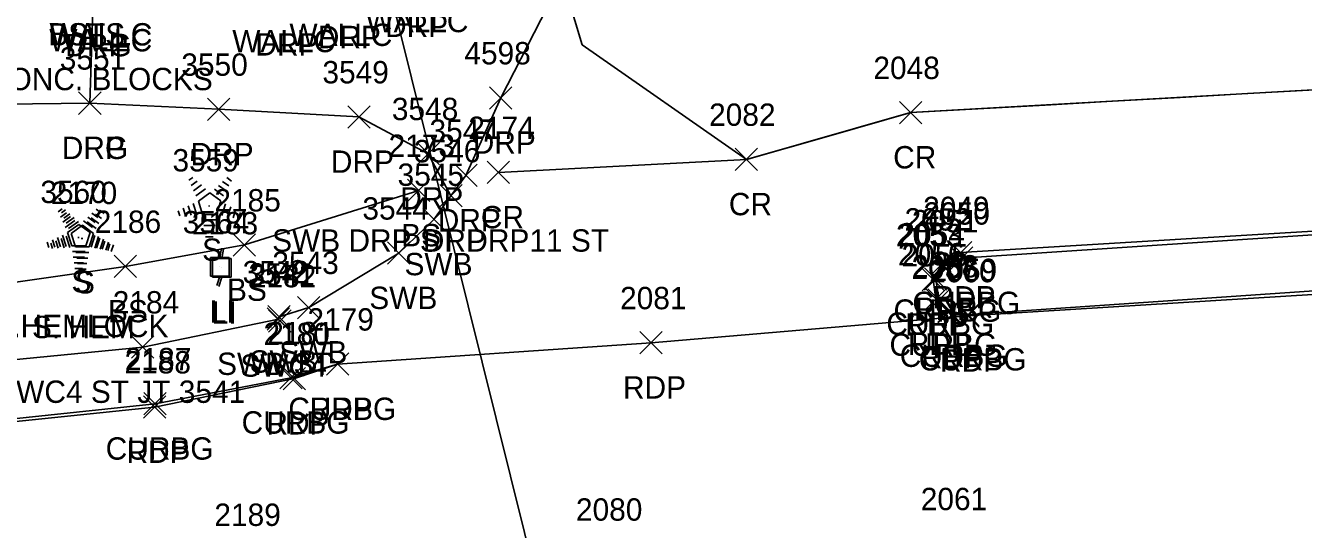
# Model space of a CAD drawing. Extents: x 49137 to 50946, y 9590 to 10709.
# Drawn here: x 50063 to 50177.5, y 10141.4 to 10186.5 of the extents above; entities that cross this region are included whole.
import ezdxf

# ---------------------------------------------------------------- set-up
doc = ezdxf.new("R2010")
doc.units = 0
for name, color, linetype in [('DCP', 7, 'Continuous'), ('L_A', 7, 'Continuous'), ('L_C', 7, 'Continuous'), ('L_I', 7, 'Continuous'), ('L_TIC', 7, 'Continuous'), ('LELB', 7, 'Continuous'), ('LSOGP', 7, 'Continuous'), ('LTC', 7, 'Continuous'), ('P_A', 7, 'Continuous'), ('P_I', 7, 'Continuous'), ('P_TIC', 7, 'Continuous'), ('PET', 7, 'Continuous'), ('PRC', 7, 'Continuous'), ('R_A', 7, 'Continuous'), ('R_I', 7, 'Continuous'), ('R_TIC', 7, 'Continuous'), ('RC', 7, 'Continuous'), ('RDG', 7, 'Continuous'), ('RDP', 7, 'Continuous'), ('RSW', 7, 'Continuous'), ('U_A', 7, 'Continuous'), ('U_I', 7, 'Continuous'), ('ULP', 7, 'Continuous')]:
    doc.layers.add(name, color=color, linetype=linetype)

msp = doc.modelspace()

# ---------------------------------------------------------------- linework, layer by layer
at = {"layer": 'DCP'}
msp.add_lwpolyline([(50149.42, 9973.37), (49988.85, 10619.09)], dxfattribs=at)
at = {"layer": 'L_TIC'}
for points in [[(50097.24, 10170.77), (50099.24, 10172.77)], [(50099.24, 10170.77), (50097.24, 10172.77)], [(50081.64, 10165.89), (50083.64, 10167.89)], [(50083.64, 10165.89), (50081.64, 10167.89)], [(50070.98, 10163.97), (50072.98, 10165.97)], [(50072.98, 10163.97), (50070.98, 10165.97)]]:
    msp.add_lwpolyline(points, dxfattribs=at)
at = {"layer": 'LELB'}
msp.add_lwpolyline([(50098.24, 10171.77), (50082.64, 10166.89), (50071.98, 10164.97), (50037.3, 10160), (50019.04, 10155.47), (49996.07, 10143.04), (49982.12, 10132.61), (49977.73, 10134.39), (49971.72, 10124), (49967.69, 10108.73), (49960.47, 10094.09), (49957.43, 10077.2), (49956.32, 10072.03), (49954.65, 10071.84), (49954.16, 10074.76), (49955.26, 10079.23)], dxfattribs=at)
at = {"layer": 'LSOGP'}
msp.add_lwpolyline([(50178.46, 10180.77), (50172.43, 10180.43), (50166.4, 10180.09), (50160.37, 10179.75), (50154.34, 10179.41), (50148.31, 10179.08), (50142.29, 10178.74), (50134.93, 10176.64), (50127.58, 10174.55), (50112.88, 10184.8), (50111, 10191.05)], dxfattribs=at)
at = {"layer": 'LTC'}
for p, q in [((50077.66, 10172.68), (50078.02, 10172.93)), ((50081.06, 10172.92), (50081.48, 10172.61)), ((50077.87, 10172.21), (50078.4, 10172.59)), ((50078.08, 10171.74), (50078.79, 10172.26)), ((50078.29, 10171.28), (50079.17, 10171.92)), ((50079.95, 10171.87), (50080.76, 10171.28)), ((50080.32, 10172.22), (50081, 10171.73)), ((50080.69, 10172.57), (50081.24, 10172.17)), ((50078.06, 10170.6), (50078.39, 10169.59)), ((50078.52, 10170.82), (50079.53, 10171.56)), ((50078.52, 10170.82), (50078.9, 10169.63)), ((50079.53, 10171.56), (50080.53, 10170.83)), ((50080.53, 10170.83), (50080.13, 10169.63)), ((50080.96, 10170.56), (50080.63, 10169.52)), ((50065.96, 10169.85), (50066.31, 10170.11)), ((50066.17, 10169.38), (50066.7, 10169.77)), ((50066.27, 10169.76), (50066.63, 10170.02)), ((50066.38, 10168.92), (50067.08, 10169.43)), ((50066.48, 10169.3), (50067.01, 10169.68)), ((50068.98, 10169.74), (50069.53, 10169.34)), ((50069.3, 10169.66), (50069.85, 10169.26)), ((50069.36, 10170.09), (50069.77, 10169.79)), ((50069.67, 10170), (50070.09, 10169.7)), ((50076.7, 10169.95), (50076.85, 10169.49)), ((50077.15, 10170.17), (50077.36, 10169.52)), ((50077.61, 10170.39), (50077.88, 10169.55)), ((50080.13, 10169.63), (50078.9, 10169.63)), ((50081.41, 10170.31), (50081.12, 10169.43)), ((50081.85, 10170.06), (50081.62, 10169.33)), ((50082.3, 10169.81), (50082.11, 10169.24)), ((50066.59, 10168.45), (50067.46, 10169.09)), ((50066.69, 10168.83), (50067.4, 10169.34)), ((50066.81, 10168), (50067.82, 10168.73)), ((50066.9, 10168.37), (50067.78, 10169)), ((50067.13, 10167.91), (50068.14, 10168.65)), ((50067.82, 10168.73), (50068.82, 10168.01)), ((50068.14, 10168.65), (50069.14, 10167.92)), ((50068.24, 10169.04), (50069.05, 10168.46)), ((50068.56, 10168.96), (50069.37, 10168.37)), ((50068.61, 10169.39), (50069.29, 10168.9)), ((50068.93, 10169.31), (50069.61, 10168.81)), ((50080.1, 10169.13), (50078.95, 10169.13)), ((50080.01, 10168.63), (50079.02, 10168.63)), ((50064.99, 10167.13), (50065.14, 10166.66)), ((50065.45, 10167.35), (50065.66, 10166.69)), ((50065.76, 10167.26), (50065.97, 10166.61)), ((50065.9, 10167.56), (50066.17, 10166.73)), ((50066.22, 10167.48), (50066.49, 10166.64)), ((50066.36, 10167.78), (50066.69, 10166.76)), ((50066.67, 10167.69), (50067, 10166.67)), ((50066.81, 10168), (50067.2, 10166.8)), ((50067.13, 10167.91), (50067.51, 10166.72)), ((50068.82, 10168.01), (50068.43, 10166.8)), ((50069.14, 10167.92), (50068.75, 10166.72)), ((50069.26, 10167.74), (50068.92, 10166.7)), ((50069.57, 10167.65), (50069.24, 10166.61)), ((50069.7, 10167.49), (50069.41, 10166.6)), ((50070.02, 10167.4), (50069.73, 10166.51)), ((50070.15, 10167.24), (50069.91, 10166.51)), ((50070.46, 10167.15), (50070.23, 10166.42)), ((50079.93, 10168.13), (50079.1, 10168.13)), ((50079.84, 10167.63), (50079.17, 10167.63)), ((50065.31, 10167.04), (50065.46, 10166.57)), ((50068.43, 10166.8), (50067.2, 10166.8)), ((50068.39, 10166.3), (50067.25, 10166.3)), ((50068.75, 10166.72), (50067.51, 10166.72)), ((50068.71, 10166.22), (50067.56, 10166.22)), ((50070.59, 10166.99), (50070.4, 10166.41)), ((50070.91, 10166.9), (50070.72, 10166.32)), ((50068.31, 10165.8), (50067.32, 10165.8)), ((50068.22, 10165.3), (50067.39, 10165.3)), ((50068.62, 10165.72), (50067.63, 10165.72)), ((50068.54, 10165.22), (50067.71, 10165.22)), ((50068.14, 10164.8), (50067.46, 10164.8)), ((50068.46, 10164.72), (50067.78, 10164.72))]:
    msp.add_line(p, q, dxfattribs=at)
at = {"layer": 'P_TIC'}
for points in [[(50141.28, 10177.74), (50143.28, 10179.74)], [(50143.28, 10177.74), (50141.28, 10179.74)], [(50126.58, 10173.55), (50128.58, 10175.55)], [(50128.58, 10173.55), (50126.58, 10175.55)], [(50104.38, 10172.38), (50106.38, 10174.38)], [(50106.38, 10172.38), (50104.38, 10174.38)], [(50145.75, 10165.21), (50147.75, 10167.21)], [(50147.75, 10165.21), (50145.75, 10167.21)], [(50144.08, 10164.18), (50146.08, 10166.18)], [(50146.08, 10164.18), (50144.08, 10166.18)], [(50143.31, 10162.78), (50145.31, 10164.78)], [(50145.31, 10162.78), (50143.31, 10164.78)], [(50143.54, 10161.06), (50145.54, 10163.06)], [(50145.54, 10161.06), (50143.54, 10163.06)], [(50144.7, 10159.86), (50146.7, 10161.86)], [(50146.7, 10159.86), (50144.7, 10161.86)], [(50146.42, 10159.55), (50148.42, 10161.55)], [(50148.42, 10159.55), (50146.42, 10161.55)], [(50146.42, 10159.55), (50148.42, 10161.55)], [(50148.42, 10159.55), (50146.42, 10161.55)], [(50118.04, 10157.14), (50120.04, 10159.14)], [(50120.04, 10157.14), (50118.04, 10159.14)], [(50089.98, 10155.23), (50091.98, 10157.23)], [(50091.98, 10155.23), (50089.98, 10157.23)], [(50086.12, 10153.93), (50088.12, 10155.93)], [(50088.12, 10153.93), (50086.12, 10155.93)], [(50073.59, 10151.39), (50075.59, 10153.39)], [(50075.59, 10151.39), (50073.59, 10153.39)]]:
    msp.add_lwpolyline(points, dxfattribs=at)
at = {"layer": 'PET'}
for points in [[(50406.36, 10149.88), (50407.97, 10151.02), (50408.14, 10153), (50406.35, 10154.9), (50391.91, 10157.57), (50366.88, 10160.12), (50332.62, 10162.92), (50281.48, 10166.54), (50239.93, 10168.83), (50191.59, 10168.93), (50146.75, 10166.21), (50145.08, 10165.18), (50144.31, 10163.78), (50144.54, 10162.06), (50145.7, 10160.86), (50147.42, 10160.55)], [(50500, 10146.8), (50482.82, 10146.6), (50451.94, 10142.57), (50406.36, 10149.88), (50391.04, 10152.29), (50366.97, 10154.83), (50332.97, 10157.45), (50281.75, 10161.16), (50239.77, 10163.2), (50191.31, 10163.26), (50147.42, 10160.55), (50119.04, 10158.14), (50090.98, 10156.23), (50087.12, 10154.93), (50074.59, 10152.39), (50039.42, 10148.74), (50022.28, 10145.28), (50001.49, 10135.47), (49981.43, 10116.92), (49974.22, 10104.51), (49968.54, 10090.52), (49966.03, 10076.93), (49965.37, 10068.99)]]:
    msp.add_lwpolyline(points, dxfattribs=at)
at = {"layer": 'PRC'}
msp.add_lwpolyline([(50415.02, 10168.29), (50375.79, 10169.58), (50348.59, 10173.76), (50331.98, 10175.57), (50281.35, 10178.48), (50239.93, 10181.21), (50190.51, 10181.45), (50142.28, 10178.74), (50127.58, 10174.55), (50105.38, 10173.38)], dxfattribs=at)
at = {"layer": 'R_TIC'}
for points in [[(50104.59, 10179.05), (50106.59, 10181.05)], [(50106.59, 10179.05), (50104.59, 10181.05)], [(50104.59, 10179.05), (50106.59, 10181.05)], [(50106.59, 10179.05), (50104.59, 10181.05)], [(50067.8, 10178.58), (50069.8, 10180.58)], [(50069.8, 10178.58), (50067.8, 10180.58)], [(50067.8, 10178.58), (50069.8, 10180.58)], [(50069.8, 10178.58), (50067.8, 10180.58)], [(50079.34, 10178.03), (50081.34, 10180.03)], [(50081.34, 10178.03), (50079.34, 10180.03)], [(50091.89, 10177.35), (50093.89, 10179.35)], [(50093.89, 10177.35), (50091.89, 10179.35)], [(50098.1, 10174.06), (50100.1, 10176.06)], [(50100.1, 10174.06), (50098.1, 10176.06)], [(50101.47, 10172.12), (50103.47, 10174.12)], [(50103.47, 10172.12), (50101.47, 10174.12)], [(50100.13, 10170.29), (50102.13, 10172.29)], [(50102.13, 10170.29), (50100.13, 10172.29)], [(50100.13, 10170.29), (50102.13, 10172.29)], [(50102.13, 10170.29), (50100.13, 10172.29)], [(50100.13, 10170.29), (50102.13, 10172.29)], [(50102.13, 10170.29), (50100.13, 10172.29)], [(50098.61, 10168.18), (50100.61, 10170.18)], [(50100.61, 10168.18), (50098.61, 10170.18)], [(50095.45, 10165.16), (50097.45, 10167.16)], [(50097.45, 10165.16), (50095.45, 10167.16)], [(50144.17, 10164.02), (50146.17, 10166.02)], [(50146.17, 10164.02), (50144.17, 10166.02)], [(50145.85, 10164.71), (50147.85, 10166.71)], [(50147.85, 10164.71), (50145.85, 10166.71)], [(50143.53, 10162.85), (50145.53, 10164.85)], [(50145.53, 10162.85), (50143.53, 10164.85)], [(50143.81, 10160.97), (50145.81, 10162.97)], [(50145.81, 10160.97), (50143.81, 10162.97)], [(50084.74, 10159.46), (50086.74, 10161.46)], [(50086.74, 10159.46), (50084.74, 10161.46)], [(50087.4, 10160.29), (50089.4, 10162.29)], [(50089.4, 10160.29), (50087.4, 10162.29)], [(50144.73, 10159.98), (50146.73, 10161.98)], [(50146.73, 10159.98), (50144.73, 10161.98)], [(50146.43, 10159.66), (50148.43, 10161.66)], [(50148.43, 10159.66), (50146.43, 10161.66)], [(50146.43, 10159.66), (50148.43, 10161.66)], [(50148.43, 10159.66), (50146.43, 10161.66)], [(50084.69, 10159.26), (50086.69, 10161.26)], [(50086.69, 10159.26), (50084.69, 10161.26)], [(50084.81, 10159.1), (50086.81, 10161.1)], [(50086.81, 10159.1), (50084.81, 10161.1)], [(50072.54, 10156.76), (50074.54, 10158.76)], [(50074.54, 10156.76), (50072.54, 10158.76)], [(50089.98, 10155.23), (50091.98, 10157.23)], [(50091.98, 10155.23), (50089.98, 10157.23)], [(50085.8, 10154.01), (50087.8, 10156.01)], [(50087.8, 10154.01), (50085.8, 10156.01)], [(50073.64, 10151.68), (50075.64, 10153.68)], [(50075.64, 10151.68), (50073.64, 10153.68)]]:
    msp.add_lwpolyline(points, dxfattribs=at)
at = {"layer": 'RC'}
for points in [[(50406.44, 10150.05), (50407.72, 10151.14), (50407.99, 10152.94), (50406.26, 10154.66), (50391.82, 10157.26), (50366.85, 10159.88), (50333.24, 10162.63), (50281.49, 10166.41), (50239.92, 10168.5), (50191.32, 10168.65), (50146.85, 10165.71), (50145.17, 10165.02), (50144.53, 10163.85), (50144.81, 10161.97), (50145.73, 10160.98), (50147.43, 10160.66)], [(50406.44, 10150.05), (50390.99, 10152.6), (50367.05, 10155.03), (50332.93, 10157.94), (50281.77, 10161.35), (50239.96, 10163.34), (50191.48, 10163.68), (50147.43, 10160.66)], [(50090.98, 10156.23), (50086.8, 10155.01), (50074.64, 10152.68), (50039.4, 10148.94), (50022.23, 10145.54), (50001.27, 10135.77), (49981.18, 10117.18), (49973.86, 10104.89), (49968.29, 10090.59), (49965.76, 10076.9), (49965.09, 10068.88)]]:
    msp.add_lwpolyline(points, dxfattribs=at)
at = {"layer": 'RDG'}
msp.add_lwpolyline([(50068.8, 10179.58), (50055.91, 10179.43)], dxfattribs=at)
at = {"layer": 'RDP'}
for points in [[(50268.76, 10334.96), (50257.86, 10332.02), (50248.54, 10331.1), (50231.46, 10336.06), (50208.08, 10342.3), (50200.19, 10343.46), (50196.62, 10336.9), (50193.28, 10331.32), (50186.95, 10327.66), (50182.71, 10326.19), (50176.48, 10328.28), (50171.21, 10329.69), (50166.18, 10329.05), (50163.83, 10327.81), (50161.28, 10324.49), (50147.71, 10290.49), (50135.78, 10255.06), (50128.95, 10234.24), (50121.43, 10210.52), (50116.37, 10201.09), (50105.59, 10180.05)], [(50101.13, 10171.29), (50099.1, 10175.06), (50092.89, 10178.35), (50080.34, 10179.03), (50068.8, 10179.58), (50069.11, 10188.77), (50086.13, 10188.84)], [(50101.13, 10171.29), (50102.47, 10173.12), (50105.59, 10180.05)]]:
    msp.add_lwpolyline(points, dxfattribs=at)
at = {"layer": 'RSW'}
for points in [[(50085.69, 10160.26), (50085.74, 10160.46), (50088.4, 10161.29), (50096.45, 10166.16), (50099.61, 10169.18), (50101.13, 10171.29)], [(50073.54, 10157.76), (50085.69, 10160.26)], [(50073.54, 10157.76), (50038.92, 10154.37), (50020.74, 10150.83), (49998.16, 10140.46), (49976.71, 10120.18), (49969.23, 10107.37), (49963.07, 10092.75), (49960.3, 10076.5)]]:
    msp.add_lwpolyline(points, dxfattribs=at)
at = {"layer": 'ULP'}
for p, q in [((50080.6, 10166.59), (50080.43, 10165.76)), ((50080.78, 10166.51), (50080.61, 10165.67)), ((50079.6, 10164.09), (50079.6, 10165.76)), ((50079.6, 10165.76), (50081.26, 10165.76)), ((50079.78, 10164.01), (50079.78, 10165.67)), ((50079.78, 10165.67), (50081.44, 10165.67)), ((50080.43, 10164.93), (50080.43, 10164.93)), ((50080.61, 10164.84), (50080.61, 10164.84)), ((50081.26, 10165.76), (50081.26, 10164.09)), ((50081.44, 10165.67), (50081.44, 10164.01)), ((50081.26, 10164.09), (50079.6, 10164.09)), ((50081.44, 10164.01), (50079.78, 10164.01)), ((50080.18, 10163.26), (50080.43, 10164.09)), ((50080.36, 10163.17), (50080.61, 10164.01))]:
    msp.add_line(p, q, dxfattribs=at)

# ---------------------------------------------------------------- texts
at = {"layer": 'L_A'}
for s, p in [('WALLC', (50093.48, 10185.93)), ('WALLC', (50065.19, 10184.74)), ('BS', (50065.08, 10184.74)), ('TS', (50068.55, 10184.73)), ('WALLC', (50086.67, 10184.7)), ('WALLC', (50065.17, 10184.21)), ('WALLC', (50081.55, 10184.14)), ('BS', (50096.68, 10166.77)), ('S', (50078.85, 10165.47)), ('S', (50067.15, 10162.64)), ('S', (50067.47, 10162.55)), ('BS', (50081.08, 10161.89)), ('BS', (50070.43, 10159.97))]:
    msp.add_text(s, height=2, dxfattribs=at).set_placement(p)
at = {"layer": 'L_C'}
for s, p in [('CONC. BLOCKS', (50059.59, 10180.74)), ('S.HEMLOCK', (50060.08, 10158.64)), ('S. HEM', (50063.62, 10158.55))]:
    msp.add_text(s, height=2, dxfattribs=at).set_placement(p)
at = {"layer": 'L_I'}
for s, p in [('2173', (50095.55, 10174.77)), ('3559', (50076.2, 10173.47)), ('3560', (50064.37, 10170.64)), ('2170', (50065.3, 10170.55)), ('2185', (50079.95, 10169.89)), ('2186', (50069.24, 10167.97))]:
    msp.add_text(s, height=2, dxfattribs=at).set_placement(p)
at = {"layer": 'LTC'}
for p in [(50079.41, 10170.57), (50067.7, 10167.75), (50068.02, 10167.66)]:
    msp.add_text('.', height=1.04, rotation=270, dxfattribs=at).set_placement(p)
at = {"layer": 'P_A'}
for s, p in [('CR', (50140.72, 10173.74)), ('CR', (50126.01, 10169.55)), ('CR', (50103.81, 10168.38)), ('RDP', (50144.24, 10161.21)), ('RDP', (50142.57, 10160.18)), ('RDP', (50141.8, 10158.78)), ('RDP', (50142.03, 10157.06)), ('RDP', (50143.19, 10155.86)), ('RDP', (50144.91, 10155.55)), ('RDP', (50144.91, 10155.55)), ('RDP', (50116.53, 10153.14)), ('RDP', (50088.47, 10151.23)), ('RDP', (50084.61, 10149.93)), ('RDP', (50072.08, 10147.39))]:
    msp.add_text(s, height=2, dxfattribs=at).set_placement(p)
at = {"layer": 'P_I'}
for s, p in [('2048', (50138.95, 10181.74)), ('2082', (50124.24, 10177.55)), ('2174', (50102.68, 10176.38)), ('2049', (50143.4, 10169.21)), ('2052', (50141.74, 10168.18)), ('2053', (50140.97, 10166.78)), ('2056', (50141.15, 10165.06)), ('2057', (50142.36, 10163.86)), ('2060', (50143.95, 10163.55)), ('2060', (50143.95, 10163.55)), ('2081', (50116.27, 10161.14)), ('2179', (50088.28, 10159.23)), ('2180', (50084.34, 10157.93)), ('2188', (50071.9, 10155.39)), ('2080', (50112.32, 10142.22)), ('2061', (50143.19, 10143.16)), ('2189', (50079.95, 10141.75))]:
    msp.add_text(s, height=2, dxfattribs=at).set_placement(p)
at = {"layer": 'R_A'}
for s, p in [('DRP', (50095.23, 10185.5)), ('DRG', (50066.6, 10183.77)), ('DRP', (50066.6, 10183.77)), ('DRP', (50083.62, 10183.84)), ('DRP', (50089.21, 10184.5)), ('DRG', (50066.29, 10174.58)), ('DRP', (50066.29, 10174.58)), ('DRP', (50103.08, 10175.05)), ('DRP', (50103.08, 10175.05)), ('DRP', (50077.82, 10174.03)), ('DRP', (50090.38, 10173.35)), ('DRP', (50096.59, 10170.06)), ('DRP', (50099.95, 10168.12)), ('SWB DRP ST DRP11 ST', (50085.12, 10166.29)), ('DRP', (50098.61, 10166.29)), ('DRP', (50098.61, 10166.29)), ('SWB', (50096.97, 10164.18)), ('SWB', (50093.82, 10161.16)), ('CURBG', (50142.44, 10160.71)), ('CURBG', (50140.75, 10160.02)), ('CURBG', (50140.11, 10158.85)), ('SWB', (50085.76, 10156.29)), ('CURBG', (50140.39, 10156.97)), ('CURBG', (50141.31, 10155.98)), ('SWB ST', (50080.19, 10155.26)), ('SWC4', (50082.28, 10155.1)), ('SWB', (50083.1, 10155.46)), ('CURBG', (50143.01, 10155.66)), ('CURBG', (50143.01, 10155.66)), ('SWC4 ST JT 3541', (50060.42, 10152.76)), ('CURBG', (50086.57, 10151.23)), ('CURBG', (50082.39, 10150.01)), ('CURBG', (50070.22, 10147.68))]:
    msp.add_text(s, height=2, dxfattribs=at).set_placement(p)
at = {"layer": 'R_I'}
for s, p in [('3551', (50066.11, 10182.58)), ('3551', (50066.11, 10182.58)), ('4598', (50102.33, 10183.05)), ('4598', (50102.33, 10183.05)), ('3550', (50076.99, 10182.03)), ('3549', (50089.62, 10181.35)), ('3548', (50095.84, 10178.06)), ('3547', (50099.21, 10176.12)), ('3546', (50097.81, 10174.29)), ('3546', (50097.81, 10174.29)), ('3546', (50097.81, 10174.29)), ('3545', (50096.35, 10172.18)), ('3544', (50093.2, 10169.16)), ('2050', (50143.43, 10168.71)), ('2051', (50142.4, 10168.02)), ('2054', (50141.19, 10166.85)), ('3543', (50085.14, 10164.29)), ('2055', (50141.47, 10164.97)), ('2058', (50142.39, 10163.98)), ('3542', (50082.48, 10163.46)), ('3541', (50083, 10163.26)), ('2182', (50083.12, 10163.1)), ('2059', (50144.08, 10163.66)), ('2059', (50144.08, 10163.66)), ('2184', (50070.85, 10160.76)), ('2179', (50088.28, 10159.23)), ('2181', (50084.68, 10158.01)), ('2187', (50071.94, 10155.68))]:
    msp.add_text(s, height=2, dxfattribs=at).set_placement(p)
at = {"layer": 'U_A'}
for p in [(50079.53, 10159.93), (50079.71, 10159.84)]:
    msp.add_text('LI', height=2, dxfattribs=at).set_placement(p)
at = {"layer": 'U_I'}
for s, p in [('3564', (50077.12, 10167.93)), ('2183', (50077.92, 10167.84))]:
    msp.add_text(s, height=2, dxfattribs=at).set_placement(p)

doc.saveas('drawing.dxf')
